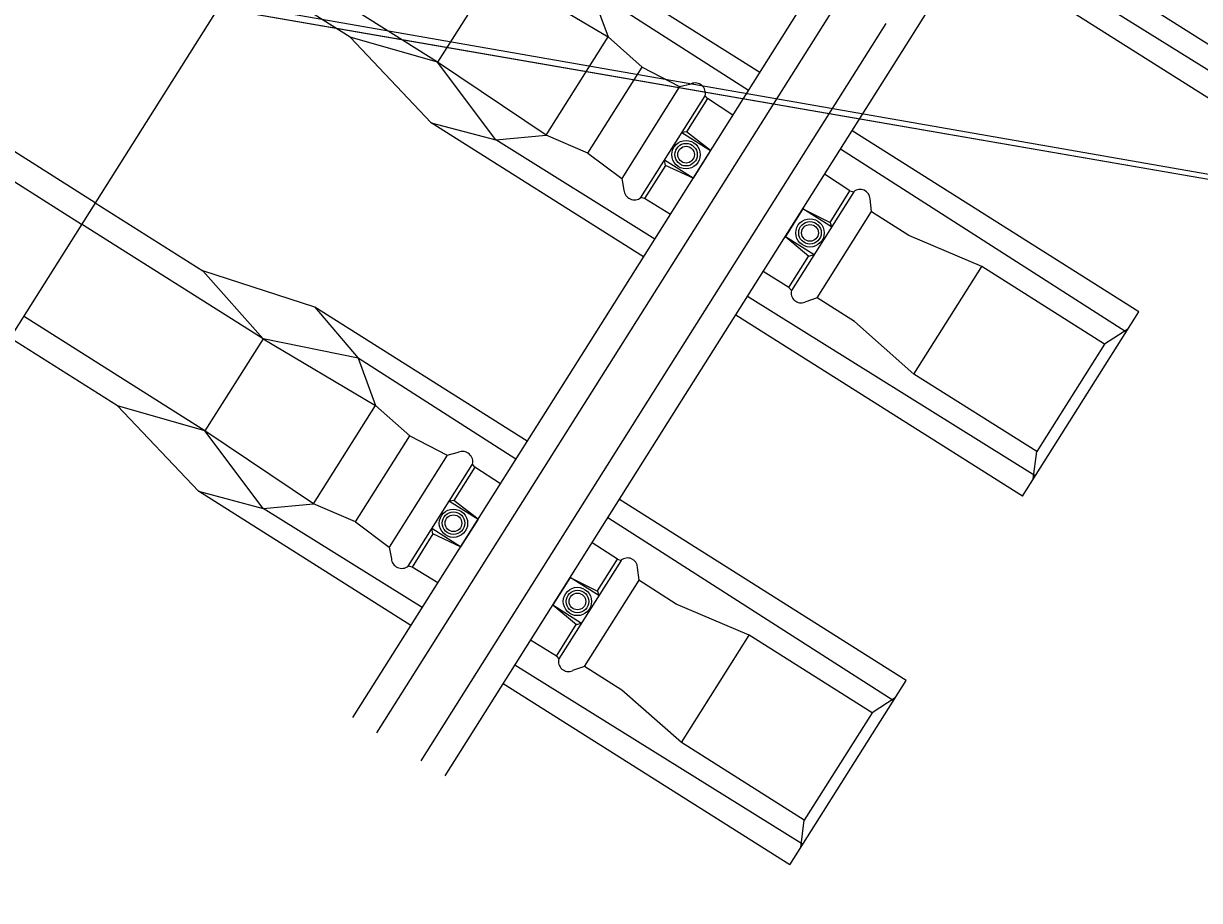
# Model space of a CAD drawing. Extents: x -746176 to -739709, y -1128407 to -1124482.
# Drawn here: x -743178.004 to -743176.385, y -1127104.77 to -1127103.563 of the extents above; entities that cross this region are included whole.
import ezdxf

# ---------------------------------------------------------------- set-up
doc = ezdxf.new("R2010")
doc.units = 0
for name, color, linetype in [('Vrstva 3', 7, 'Continuous'), ('Vrstva 33', 7, 'Continuous'), ('Vrstva 38', 7, 'Continuous'), ('Vrstva 41', 7, 'Continuous'), ('Vrstva 5', 7, 'Continuous')]:
    doc.layers.add(name, color=color, linetype=linetype)

msp = doc.modelspace()

# ---------------------------------------------------------------- linework, layer by layer
at = {"layer": 'Vrstva 3'}
msp.add_lwpolyline([(-743184.0024, -1127091.4584), (-743185.9181, -1127102.24), (-743183.34, -1127102.57), (-743171.62, -1127104.6), (-743164.2111, -1127105.5715), (-743162.4393, -1127095.7933), (-743166.78, -1127095.57), (-743176.42, -1127093.47), (-743180.17, -1127093.19), (-743180.08, -1127092.14)], close=True, dxfattribs=at)
at = {"layer": 'Vrstva 33'}
msp.add_lwpolyline([(-743183.34, -1127102.57), (-743182.84, -1127102.64), (-743171.62, -1127104.6)], dxfattribs=at)
at = {"layer": 'Vrstva 38'}
for p, q in [((-743176.7833, -1127103.5834), (-743176.463, -1127103.076)), ((-743176.2911, -1127103.6776), (-743176.6872, -1127103.4311)), ((-743176.9904, -1127103.6301), (-743177.283, -1127103.4454)), ((-743176.3085, -1127103.7058), (-743176.7032, -1127103.4566)), ((-743177.5545, -1127103.5814), (-743177.7028, -1127103.4878)), ((-743177.3543, -1127103.489), (-743177.4344, -1127103.6159)), ((-743177.3543, -1127103.489), (-743177.1994, -1127103.5809)), ((-743177.2306, -1127104.0106), (-743176.9103, -1127103.5032)), ((-743177.2232, -1127103.5156), (-743177.1994, -1127103.5809)), ((-743177.0059, -1127103.6547), (-743177.2232, -1127103.5156)), ((-743177.1975, -1127104.0314), (-743176.8773, -1127103.5241)), ((-743176.2887, -1127103.6444), (-743176.4578, -1127103.5376)), ((-743177.1366, -1127104.0698), (-743176.8164, -1127103.5625)), ((-743177.4431, -1127103.699), (-743177.5545, -1127103.5814)), ((-743177.4344, -1127103.6159), (-743177.5545, -1127103.5814)), ((-743177.2848, -1127103.7162), (-743177.1994, -1127103.5809)), ((-743177.1994, -1127103.5809), (-743177.1523, -1127103.6224)), ((-743177.1036, -1127104.0907), (-743176.7833, -1127103.5834)), ((-743177.354, -1127103.7228), (-743177.4344, -1127103.6159)), ((-743177.2271, -1127103.7408), (-743177.1523, -1127103.6224)), ((-743177.1523, -1127103.6224), (-743177.1008, -1127103.6494)), ((-743177.1008, -1127103.6494), (-743177.0851, -1127103.6453)), ((-743177.0274, -1127103.6886), (-743177.0624, -1127103.6659)), ((-743178.1742, -1127103.681), (-743177.9244, -1127103.8387)), ((-743177.4431, -1127103.699), (-743177.354, -1127103.7228)), ((-743177.1505, -1127103.8837), (-743177.4431, -1127103.699)), ((-743177.9057, -1127103.8091), (-743178.054, -1127103.7154)), ((-743177.0913, -1127103.7116), (-743177.0976, -1127103.7124)), ((-743177.0976, -1127103.7124), (-743177.0582, -1127103.7374)), ((-743177.0582, -1127103.7374), (-743177.0913, -1127103.7116)), ((-743176.4686, -1127103.9594), (-743176.8634, -1127103.7102)), ((-743177.354, -1127103.7228), (-743177.2848, -1127103.7162)), ((-743177.135, -1127103.8591), (-743177.354, -1127103.7228)), ((-743177.2271, -1127103.7408), (-743177.1805, -1127103.7758)), ((-743177.0582, -1127103.7374), (-743177.0821, -1127103.7753)), ((-743176.4865, -1127103.9871), (-743176.8794, -1127103.7356)), ((-743177.1204, -1127103.7577), (-743177.1216, -1127103.7504)), ((-743177.0821, -1127103.7753), (-743177.1216, -1127103.7504)), ((-743177.0821, -1127103.7753), (-743177.1204, -1127103.7577)), ((-743177.1805, -1127103.7758), (-743177.1775, -1127103.7917)), ((-743176.8662, -1127103.7926), (-743176.9011, -1127103.77)), ((-743177.9057, -1127103.8091), (-743177.7574, -1127103.9027)), ((-743177.1136, -1127103.8252), (-743177.1491, -1127103.8033)), ((-743176.8364, -1127103.8214), (-743176.8386, -1127103.804)), ((-743176.8364, -1127103.8214), (-743176.8386, -1127103.804)), ((-743176.9311, -1127103.8175), (-743176.9551, -1127103.8555)), ((-743176.8916, -1127103.8424), (-743176.9311, -1127103.8175)), ((-743176.9311, -1127103.8175), (-743176.8936, -1127103.8363)), ((-743176.7853, -1127103.8541), (-743176.8365, -1127103.8215)), ((-743176.7853, -1127103.8541), (-743176.8365, -1127103.8215)), ((-743177.6746, -1127103.9964), (-743177.9244, -1127103.8387)), ((-743176.8936, -1127103.8363), (-743176.8916, -1127103.8424)), ((-743176.9551, -1127103.8555), (-743176.9156, -1127103.8804)), ((-743176.9551, -1127103.8555), (-743176.9227, -1127103.8825)), ((-743176.6847, -1127103.897), (-743176.7853, -1127103.8541)), ((-743176.6847, -1127103.897), (-743176.7853, -1127103.8541)), ((-743176.9227, -1127103.8825), (-743176.9156, -1127103.8804)), ((-743177.6032, -1127103.9527), (-743177.7574, -1127103.9027)), ((-743177.6746, -1127103.9964), (-743177.7574, -1127103.9027)), ((-743176.9503, -1127103.9259), (-743176.9857, -1127103.904)), ((-743176.7781, -1127104.045), (-743176.6847, -1127103.897)), ((-743176.5155, -1127104.0037), (-743176.6847, -1127103.897)), ((-743176.6114, -1127104.1849), (-743177.0074, -1127103.9384)), ((-743176.9115, -1127103.9403), (-743176.9282, -1127103.9459)), ((-743176.8601, -1127103.9725), (-743176.9115, -1127103.9403)), ((-743177.6032, -1127103.9527), (-743177.5435, -1127104.0229)), ((-743177.3107, -1127104.1374), (-743177.6032, -1127103.9527)), ((-743176.6288, -1127104.2131), (-743177.0235, -1127103.9639)), ((-743176.7781, -1127104.045), (-743176.8601, -1127103.9725)), ((-743176.6288, -1127104.2131), (-743176.4686, -1127103.9594)), ((-743176.4836, -1127103.9831), (-743176.5155, -1127104.0037)), ((-743177.8748, -1127104.0888), (-743178.0231, -1127103.9951)), ((-743177.6746, -1127103.9964), (-743177.7546, -1127104.1232)), ((-743177.6746, -1127103.9964), (-743177.5197, -1127104.0882)), ((-743177.5435, -1127104.0229), (-743177.6746, -1127103.9964)), ((-743176.5155, -1127104.0037), (-743176.609, -1127104.1517)), ((-743177.5509, -1127104.5179), (-743177.2306, -1127104.0106)), ((-743177.5435, -1127104.0229), (-743177.5197, -1127104.0882)), ((-743177.3262, -1127104.162), (-743177.5435, -1127104.0229)), ((-743177.5178, -1127104.5388), (-743177.1975, -1127104.0314)), ((-743176.609, -1127104.1517), (-743176.7781, -1127104.045)), ((-743177.4569, -1127104.5772), (-743177.1367, -1127104.0699)), ((-743177.6051, -1127104.2235), (-743177.5197, -1127104.0882)), ((-743177.5197, -1127104.0882), (-743177.4726, -1127104.1298)), ((-743177.7634, -1127104.2064), (-743177.8748, -1127104.0888)), ((-743177.7546, -1127104.1232), (-743177.8748, -1127104.0888)), ((-743177.4239, -1127104.5981), (-743177.1036, -1127104.0907)), ((-743177.6743, -1127104.2301), (-743177.7546, -1127104.1232)), ((-743177.5473, -1127104.2482), (-743177.4726, -1127104.1298)), ((-743177.4726, -1127104.1298), (-743177.421, -1127104.1568)), ((-743177.421, -1127104.1568), (-743177.4054, -1127104.1527)), ((-743176.6138, -1127104.1894), (-743176.609, -1127104.1517)), ((-743177.3476, -1127104.1959), (-743177.3827, -1127104.1733)), ((-743177.7634, -1127104.2064), (-743177.6743, -1127104.2301)), ((-743177.4708, -1127104.3911), (-743177.7634, -1127104.2064)), ((-743176.7889, -1127104.4668), (-743177.1837, -1127104.2176)), ((-743177.6743, -1127104.2301), (-743177.6051, -1127104.2235)), ((-743177.4553, -1127104.3664), (-743177.6743, -1127104.2301)), ((-743177.4116, -1127104.219), (-743177.4179, -1127104.2198)), ((-743177.4179, -1127104.2198), (-743177.3784, -1127104.2447)), ((-743177.3784, -1127104.2447), (-743177.4116, -1127104.219)), ((-743177.5473, -1127104.2482), (-743177.5008, -1127104.2831)), ((-743177.3784, -1127104.2447), (-743177.4024, -1127104.2827)), ((-743176.8068, -1127104.4944), (-743177.1997, -1127104.243)), ((-743177.4407, -1127104.2651), (-743177.4419, -1127104.2578)), ((-743177.4024, -1127104.2827), (-743177.4419, -1127104.2578)), ((-743177.4024, -1127104.2827), (-743177.4407, -1127104.2651)), ((-743177.1864, -1127104.3), (-743177.2214, -1127104.2774)), ((-743177.5008, -1127104.2831), (-743177.4978, -1127104.2991)), ((-743177.4339, -1127104.3325), (-743177.4694, -1127104.3106)), ((-743177.1567, -1127104.3288), (-743177.1589, -1127104.3113)), ((-743177.1567, -1127104.3288), (-743177.1589, -1127104.3113)), ((-743177.2514, -1127104.3249), (-743177.2754, -1127104.3628)), ((-743177.2119, -1127104.3498), (-743177.2514, -1127104.3249)), ((-743177.2514, -1127104.3249), (-743177.2139, -1127104.3437)), ((-743177.1056, -1127104.3615), (-743177.1568, -1127104.3289)), ((-743177.1056, -1127104.3615), (-743177.1568, -1127104.3289)), ((-743177.2139, -1127104.3437), (-743177.2119, -1127104.3498)), ((-743177.2754, -1127104.3628), (-743177.2359, -1127104.3878)), ((-743177.2754, -1127104.3628), (-743177.243, -1127104.3898)), ((-743177.0049, -1127104.4043), (-743177.1056, -1127104.3615)), ((-743177.0049, -1127104.4043), (-743177.1056, -1127104.3615)), ((-743177.243, -1127104.3898), (-743177.2359, -1127104.3878)), ((-743177.2706, -1127104.4332), (-743177.306, -1127104.4114)), ((-743177.0984, -1127104.5523), (-743177.0049, -1127104.4043)), ((-743176.8358, -1127104.5111), (-743177.0049, -1127104.4043)), ((-743176.9316, -1127104.6923), (-743177.3277, -1127104.4458)), ((-743177.2318, -1127104.4477), (-743177.2485, -1127104.4532)), ((-743177.1803, -1127104.4799), (-743177.2318, -1127104.4477)), ((-743176.9491, -1127104.7205), (-743177.3438, -1127104.4713)), ((-743176.9491, -1127104.7205), (-743176.7889, -1127104.4668)), ((-743177.0984, -1127104.5523), (-743177.1803, -1127104.4799)), ((-743176.8039, -1127104.4905), (-743176.8358, -1127104.5111)), ((-743176.8358, -1127104.5111), (-743176.9292, -1127104.6591)), ((-743176.9292, -1127104.6591), (-743177.0984, -1127104.5523)), ((-743176.9341, -1127104.6968), (-743176.9292, -1127104.6591))]:
    msp.add_line(p, q, dxfattribs=at)
for points in [[(-743177.2271, -1127103.7408), (-743177.2848, -1127103.7162), (-743177.4344, -1127103.6159), (-743177.6842, -1127103.4582)], [(-743177.1008, -1127103.6494), (-743177.1805, -1127103.7758)], [(-743177.1542, -1127103.8021), (-743177.0657, -1127103.6619)], [(-743177.0624, -1127103.6659), (-743177.0913, -1127103.7116)], [(-743177.0624, -1127103.6659), (-743177.0657, -1127103.6619)], [(-743177.1204, -1127103.7577), (-743177.1491, -1127103.8033)], [(-743176.8611, -1127103.7941), (-743176.9468, -1127103.9298)], [(-743176.8937, -1127103.8363), (-743176.8662, -1127103.7926)], [(-743176.8662, -1127103.7926), (-743176.8611, -1127103.7941)], [(-743176.8662, -1127103.7926), (-743176.8611, -1127103.7941)], [(-743177.1491, -1127103.8033), (-743177.1542, -1127103.8021)], [(-743176.9115, -1127103.9403), (-743176.8364, -1127103.8214)], [(-743176.9503, -1127103.9259), (-743176.9228, -1127103.8824)], [(-743176.9503, -1127103.9259), (-743176.9468, -1127103.9298)], [(-743177.5473, -1127104.2482), (-743177.6051, -1127104.2235), (-743177.7546, -1127104.1232), (-743178.0044, -1127103.9655)], [(-743177.421, -1127104.1568), (-743177.5008, -1127104.2831)], [(-743177.4745, -1127104.3094), (-743177.386, -1127104.1692)], [(-743177.3827, -1127104.1733), (-743177.386, -1127104.1692)], [(-743177.3827, -1127104.1733), (-743177.4116, -1127104.219)], [(-743177.4407, -1127104.2651), (-743177.4694, -1127104.3106)], [(-743177.4694, -1127104.3106), (-743177.4745, -1127104.3094)], [(-743177.1814, -1127104.3014), (-743177.2671, -1127104.4372)], [(-743177.214, -1127104.3436), (-743177.1864, -1127104.3)], [(-743177.1864, -1127104.3), (-743177.1814, -1127104.3014)], [(-743177.1864, -1127104.3), (-743177.1814, -1127104.3014)], [(-743177.2318, -1127104.4477), (-743177.1567, -1127104.3288)], [(-743177.2706, -1127104.4332), (-743177.2431, -1127104.3897)], [(-743177.2706, -1127104.4332), (-743177.2671, -1127104.4372)]]:
    msp.add_lwpolyline(points, dxfattribs=at)
for centre, radius in [((-743177.092, -1127103.743), 0.0195), ((-743177.092, -1127103.743), 0.0155), ((-743177.092, -1127103.743), 0.0115), ((-743176.9213, -1127103.8507), 0.0195), ((-743176.9213, -1127103.8507), 0.0155), ((-743176.9213, -1127103.8507), 0.0115), ((-743177.4123, -1127104.2503), 0.0195), ((-743177.4123, -1127104.2503), 0.0155), ((-743177.4123, -1127104.2503), 0.0115), ((-743177.2416, -1127104.358), 0.0195), ((-743177.2416, -1127104.358), 0.0155), ((-743177.2416, -1127104.358), 0.0115)]:
    msp.add_circle(centre, radius, dxfattribs=at)
for centre, radius, start, end in [((-743177.0796, -1127103.6586), 0.0143, 346.7248, 112.2532), ((-743177.1632, -1127103.7909), 0.0143, 183.2195, 308.7478), ((-743176.8522, -1127103.8045), 0.0137, 2.1748, 130.3968), ((-743176.8522, -1127103.8045), 0.0137, 2.1748, 130.3968), ((-743176.9336, -1127103.9333), 0.0137, 165.0758, 293.2978), ((-743177.3999, -1127104.1659), 0.0143, 346.7248, 112.2532), ((-743177.1725, -1127104.3118), 0.0137, 2.1748, 130.3968), ((-743177.1725, -1127104.3118), 0.0137, 2.1748, 130.3968), ((-743177.4835, -1127104.2982), 0.0143, 183.2195, 308.7478), ((-743177.2539, -1127104.4407), 0.0137, 165.0758, 293.2978)]:
    msp.add_arc(centre, radius, start, end, dxfattribs=at)
at = {"layer": 'Vrstva 41'}
msp.add_lwpolyline([(-743169.5301, -1127090.5416), (-743178.7118, -1127105.0859)], dxfattribs=at)
at = {"layer": 'Vrstva 5'}
msp.add_lwpolyline([(-743235.54, -1127186.77), (-743220.285, -1127163.49), (-743205.03, -1127140.21), (-743194.185, -1127121.39), (-743183.34, -1127102.57), (-743177.48, -1127103.585), (-743171.62, -1127104.6), (-743177.315, -1127113.31), (-743183.01, -1127122.02), (-743189.26, -1127131.575), (-743195.51, -1127141.13), (-743203.92, -1127154.43), (-743209.935, -1127163.585), (-743215.95, -1127172.74), (-743213.155, -1127173.38), (-743210.36, -1127174.02), (-743223.82, -1127189.755)], dxfattribs=at)

doc.saveas('drawing.dxf')
